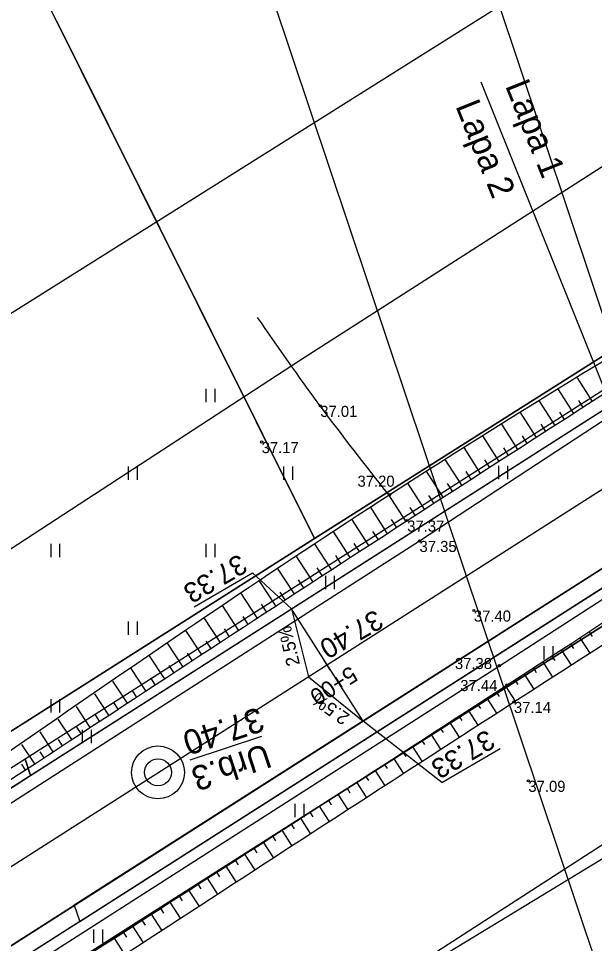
# Model space of a CAD drawing. Extents: x 469981 to 472086, y 246785 to 247785.
# Drawn here: x 471511.53 to 471537.51, y 247446.58 to 247488.3 of the extents above; entities that cross this region are included whole.
import ezdxf

# ---------------------------------------------------------------- set-up
doc = ezdxf.new("R2010")
doc.units = 0
for name, color, linetype in [('0_922', 7, 'Continuous'), ('0_Asfalta_mala', 7, 'Continuous'), ('0_Asfalta_Nomale', 7, 'Continuous'), ('0_Ruut_Braukt', 7, 'Continuous'), ('0_Ruut_nomale', 7, 'Continuous'), ('0_Saviet_Lin', 7, 'Continuous'), ('0_Urbumi5', 7, 'Continuous'), ('0_vertikals', 7, 'Continuous'), ('0_vertkals_cipari', 7, 'Continuous'), ('21', 7, 'Continuous'), ('6_piketaza', 7, 'Continuous'), ('CELI_CMAL_####_####_#', 7, 'Continuous'), ('Default', 7, 'Continuous'), ('DREN_VADP_####_####_#', 7, 'Continuous'), ('DREN_VADP_KLKT_####_#', 7, 'Continuous'), ('RAMI_PLAN_####_TKST_#', 7, 'Continuous'), ('RAMI_UZMR_####_####_#', 7, 'Continuous'), ('RELJ_AATZ_####_TKST_#', 7, 'Continuous'), ('RELJ_ELEM_####_####_#', 7, 'Continuous'), ('RELJ_NOGA_####_####_#', 7, 'Continuous'), ('RELJ_NOGL_####_####_#', 7, 'Continuous'), ('ROBZ_IERR_####_####_#', 7, 'Continuous'), ('ROBZ_PROJ_####_####_#', 7, 'Continuous'), ('TERT_ELEM_####_####_#', 7, 'Continuous'), ('TERT_KONT_####_####_#', 7, 'Continuous'), ('zogi', 7, 'Continuous')]:
    doc.layers.add(name, color=color, linetype=linetype)

# ---------------------------------------------------------------- blocks, each defined once
blk = doc.blocks.new('A$C03B17208')
at = {"layer": 'Default'}
blk.add_circle((1.418, 1.418), 0.723, dxfattribs=at)
at = {"layer": 'zogi'}
blk.add_circle((1.418, 1.418), 1.418, dxfattribs=at)

msp = doc.modelspace()

# ---------------------------------------------------------------- linework, layer by layer
at = {"layer": '0_922'}
msp.add_line((471711.11, 247577.663), (471337.911, 247339.41), dxfattribs=at)
at = {"layer": '0_Asfalta_mala'}
for p, q in [((471709.476, 247580.179), (471336.304, 247341.944)), ((471712.743, 247575.147), (471339.517, 247336.876))]:
    msp.add_line(p, q, dxfattribs=at)
at = {"layer": '0_Asfalta_Nomale'}
for p, q in [((471709.068, 247580.808), (471352.097, 247352.916)), ((471695.558, 247563.285), (471399.037, 247373.985))]:
    msp.add_line(p, q, dxfattribs=at)
at = {"layer": '0_Ruut_Braukt'}
for p, q in [((471709.476, 247580.179), (471336.304, 247341.944)), ((471339.517, 247336.876), (471712.743, 247575.147))]:
    msp.add_line(p, q, dxfattribs=at)
at = {"layer": '0_Ruut_nomale'}
for p, q in [((471709.068, 247580.808), (471511.838, 247454.895)), ((471512.083, 247454.162), (471709.476, 247580.179)), ((471712.743, 247575.147), (471514.049, 247448.299)), ((471514.294, 247447.566), (471695.558, 247563.285)), ((471511.838, 247454.895), (471512.083, 247454.162)), ((471514.049, 247448.299), (471514.294, 247447.566))]:
    msp.add_line(p, q, dxfattribs=at)
for points in [[(471512.083, 247454.162), (471511.838, 247454.895), (471453.013, 247417.341), (471348.58, 247350.671), (471335.903, 247342.577), (471306.296, 247323.944), (471248.242, 247287.407), (471208.75, 247262.551), (471208.786, 247261.688), (471290.39, 247313.047), (471335.822, 247341.64), (471349.818, 247350.571), (471398.518, 247381.661), (471437.5, 247406.548), (471498.795, 247445.679), (471511.425, 247453.742)], [(471514.294, 247447.566), (471399.037, 247373.985), (471385.85, 247365.566), (471340.791, 247336.792), (471211.253, 247255.265), (471209.116, 247253.92), (471209.079, 247254.783), (471296.254, 247309.648), (471339.517, 247336.876), (471350.75, 247344.048), (471392.723, 247370.844), (471426.479, 247392.394), (471514.049, 247448.299)]]:
    msp.add_lwpolyline(points, close=True, dxfattribs=at)
at = {"layer": '0_Saviet_Lin'}
msp.add_line((471532.382, 247485.445), (471554.598, 247430.066), dxfattribs=at)
at = {"layer": '0_Urbumi5'}
msp.add_lwpolyline([(471522.493, 247455.917), (471519.257, 247454.853)], dxfattribs=at)
at = {"layer": '0_vertikals'}
for p, q in [((471519.454, 247461.757), (471522.086, 247463.292)), ((471523.841, 247461.668), (471522.086, 247463.292)), ((471530.625, 247453.836), (471527.069, 247456.611)), ((471530.625, 247453.836), (471533.257, 247455.371))]:
    msp.add_line(p, q, dxfattribs=at)
msp.add_lwpolyline([(471523.841, 247461.668), (471524.612, 247458.602), (471527.069, 247456.611)], close=True, dxfattribs=at)
at = {"layer": '21'}
msp.add_line((471711.11, 247577.663), (471337.911, 247339.41), dxfattribs=at)
at = {"layer": '6_piketaza'}
msp.add_lwpolyline([(471525.59, 247458.929), (471525.321, 247459.35)], dxfattribs=at)
at = {"layer": 'CELI_CMAL_####_####_#'}
for points in [[(471444.29, 247410.189), (471472.037, 247427.783), (471529.617, 247464.738), (471552.455, 247479.724), (471579.938, 247497.81), (471608.708, 247516.399), (471640.167, 247536.853), (471663.898, 247552.17), (471700.29, 247576.588), (471731.688, 247596.287), (471755.809, 247609.67), (471764.411, 247613.273), (471764.823, 247614.335), (471764.981, 247617.933), (471761.802, 247625.793)], [(471449.387, 247405.104), (471473.787, 247420.91), (471502.643, 247439.527), (471533.217, 247459.11), (471556.347, 247474.048), (471582.788, 247490.845), (471613.475, 247511.118), (471642.713, 247530.159), (471668.616, 247547.038), (471690.82, 247561.728), (471696.388, 247565.088), (471697.928, 247564.145), (471698.695, 247563.022), (471698.327, 247552.674), (471698.209, 247547.7)]]:
    msp.add_lwpolyline(points, dxfattribs=at)
at = {"layer": 'DREN_VADP_####_####_#'}
msp.add_lwpolyline([(471456.416, 247440.555), (471608.208, 247536.045), (471607.002, 247547.295)], dxfattribs=at)
at = {"layer": 'DREN_VADP_KLKT_####_#'}
msp.add_lwpolyline([(471587.985, 247480.886), (471572.618, 247471.538), (471557.965, 247462.626), (471543.948, 247454.101), (471528.621, 247444.777), (471514.071, 247435.928), (471499.173, 247426.865), (471484.028, 247417.654), (471469.828, 247409.016), (471455.954, 247400.578)], dxfattribs=at)
at = {"layer": 'RAMI_PLAN_####_TKST_#'}
for points in [[(472086.148, 247505.099), (471575.094, 247333.794), (471481.337, 247613.498), (471992.39, 247784.804)], [(471602.966, 247280.789), (471091.912, 247109.483), (470998.155, 247389.187), (471509.208, 247560.493)]]:
    msp.add_lwpolyline(points, close=True, dxfattribs=at)
at = {"layer": 'RAMI_UZMR_####_####_#'}
for points in [[(471355.9, 247363.1), (471457.4, 247429.3), (471524.252, 247472.902), (471743.701, 247613.609), (471760.558, 247620.637), (471763.718, 247625.03), (471767.054, 247626.612), (471778.292, 247625.909), (471806.563, 247631.532), (471842.307, 247641.196)], [(471848.639, 247612.324), (471820.308, 247604.26), (471796.252, 247602.503), (471771.845, 247596.352), (471738.658, 247580.538), (471704.768, 247555.586), (471706.876, 247550.666), (471698.447, 247548.03), (471696.867, 247547.678), (471692.126, 247547.503), (471681.941, 247541.88), (471585.706, 247481.922), (471472.95, 247409.108), (471442.347, 247392.641), (471399.385, 247364.445), (471380.292, 247353.371), (471352.036, 247335.759)]]:
    msp.add_lwpolyline(points, dxfattribs=at)
at = {"layer": 'RELJ_ELEM_####_####_#'}
for centre in [(471525.14, 247470.832), (471522.498, 247469.197), (471528.273, 247466.831), (471529.061, 247465.658), (471529.617, 247464.738), (471532.067, 247461.598), (471533.217, 247459.11), (471533.565, 247458.24), (471533.874, 247457.476), (471534.525, 247453.917)]:
    msp.add_circle(centre, 0.05, dxfattribs=at)
at = {"layer": 'RELJ_NOGA_####_####_#'}
for p, q in [((471537.421, 247471.025), (471536.737, 247472.091)), ((471536.579, 247470.485), (471535.883, 247471.57)), ((471537, 247470.755), (471536.793, 247471.078)), ((471535.737, 247469.946), (471535.03, 247471.049)), ((471534.895, 247469.406), (471534.177, 247470.526)), ((471536.158, 247470.215), (471535.947, 247470.544)), ((471534.053, 247468.866), (471533.325, 247470.001)), ((471535.316, 247469.676), (471535.102, 247470.009)), ((471533.212, 247468.326), (471532.474, 247469.475)), ((471534.474, 247469.136), (471534.257, 247469.474)), ((471532.37, 247467.785), (471531.625, 247468.947)), ((471533.633, 247468.596), (471533.413, 247468.939)), ((471531.529, 247467.245), (471530.776, 247468.416)), ((471532.791, 247468.056), (471532.568, 247468.402)), ((471530.688, 247466.704), (471529.93, 247467.884)), ((471531.95, 247467.515), (471531.725, 247467.865)), ((471529.847, 247466.163), (471529.084, 247467.348)), ((471531.108, 247466.975), (471530.882, 247467.327)), ((471529.006, 247465.622), (471528.24, 247466.81)), ((471530.267, 247466.434), (471530.039, 247466.789)), ((471528.165, 247465.081), (471527.399, 247466.269)), ((471529.426, 247465.893), (471529.197, 247466.249)), ((471527.325, 247464.538), (471526.559, 247465.723)), ((471528.585, 247465.351), (471528.356, 247465.708)), ((471526.486, 247463.994), (471525.72, 247465.174)), ((471527.745, 247464.809), (471527.515, 247465.165)), ((471525.647, 247463.45), (471524.885, 247464.623)), ((471526.905, 247464.266), (471526.676, 247464.621)), ((471524.809, 247462.905), (471524.052, 247464.069)), ((471526.066, 247463.722), (471525.837, 247464.075)), ((471523.971, 247462.359), (471523.219, 247463.512)), ((471525.228, 247463.177), (471525, 247463.528)), ((471523.133, 247461.813), (471522.389, 247462.952)), ((471524.389, 247462.632), (471524.163, 247462.98)), ((471522.296, 247461.266), (471521.56, 247462.391)), ((471523.552, 247462.086), (471523.327, 247462.43)), ((471522.714, 247461.539), (471522.492, 247461.879)), ((471521.459, 247460.718), (471520.733, 247461.827)), ((471520.622, 247460.171), (471519.907, 247461.262)), ((471521.877, 247460.992), (471521.658, 247461.327)), ((471519.786, 247459.622), (471519.082, 247460.695)), ((471521.041, 247460.444), (471520.824, 247460.775)), ((471537.269, 247460.636), (471537.404, 247460.427)), ((471520.204, 247459.896), (471519.991, 247460.221)), ((471536.849, 247460.364), (471537.3, 247459.669)), ((471518.95, 247459.073), (471518.258, 247460.127)), ((471536.01, 247459.82), (471536.458, 247459.129)), ((471536.43, 247460.092), (471536.564, 247459.884)), ((471518.115, 247458.524), (471517.436, 247459.558)), ((471519.368, 247459.348), (471519.159, 247459.667)), ((471535.59, 247459.549), (471535.724, 247459.342)), ((471517.279, 247457.975), (471516.613, 247458.987)), ((471518.532, 247458.799), (471518.327, 247459.112)), ((471534.75, 247459.006), (471534.883, 247458.8)), ((471535.17, 247459.277), (471535.615, 247458.59)), ((471517.697, 247458.25), (471517.495, 247458.556)), ((471534.331, 247458.734), (471534.773, 247458.05)), ((471516.443, 247457.425), (471515.792, 247458.416)), ((471533.49, 247458.192), (471533.93, 247457.511)), ((471533.91, 247458.463), (471534.043, 247458.258)), ((471515.608, 247456.876), (471514.971, 247457.844)), ((471516.861, 247457.7), (471516.664, 247458.001)), ((471533.07, 247457.921), (471533.202, 247457.717)), ((471516.026, 247457.15), (471515.832, 247457.444)), ((471532.23, 247457.379), (471532.361, 247457.175)), ((471532.65, 247457.65), (471533.088, 247456.971)), ((471514.773, 247456.326), (471514.15, 247457.272)), ((471515.191, 247456.601), (471515.002, 247456.888)), ((471531.81, 247457.108), (471532.247, 247456.431)), ((471513.938, 247455.776), (471513.33, 247456.699)), ((471530.969, 247456.566), (471531.405, 247455.89)), ((471531.39, 247456.837), (471531.52, 247456.634)), ((471513.103, 247455.226), (471512.51, 247456.126)), ((471514.355, 247456.051), (471514.171, 247456.331)), ((471530.549, 247456.295), (471530.68, 247456.092)), ((471513.52, 247455.501), (471513.34, 247455.774)), ((471529.709, 247455.753), (471529.84, 247455.55)), ((471530.129, 247456.023), (471530.565, 247455.348)), ((471512.267, 247454.676), (471511.69, 247455.554)), ((471512.685, 247454.951), (471512.509, 247455.218)), ((471528.869, 247455.211), (471528.999, 247455.008)), ((471529.289, 247455.482), (471529.724, 247454.806)), ((471528.448, 247454.94), (471528.884, 247454.264)), ((471511.85, 247454.401), (471511.679, 247454.661)), ((471527.608, 247454.398), (471528.045, 247453.721)), ((471528.028, 247454.669), (471528.159, 247454.466)), ((471527.188, 247454.127), (471527.319, 247453.923)), ((471526.347, 247453.585), (471526.479, 247453.381)), ((471526.768, 247453.856), (471527.205, 247453.177)), ((471525.927, 247453.314), (471526.366, 247452.633)), ((471525.087, 247452.772), (471525.527, 247452.089)), ((471525.507, 247453.043), (471525.639, 247452.838)), ((471524.666, 247452.501), (471524.799, 247452.296)), ((471523.826, 247451.959), (471523.959, 247451.753)), ((471524.246, 247452.23), (471524.688, 247451.544)), ((471523.406, 247451.688), (471523.85, 247450.999)), ((471522.565, 247451.146), (471523.011, 247450.454)), ((471522.985, 247451.417), (471523.119, 247451.21)), ((471522.145, 247450.876), (471522.279, 247450.667)), ((471521.304, 247450.334), (471521.439, 247450.124)), ((471521.725, 247450.605), (471522.173, 247449.908)), ((471520.464, 247449.792), (471520.6, 247449.581)), ((471520.884, 247450.063), (471521.336, 247449.363)), ((471520.044, 247449.521), (471520.498, 247448.817)), ((471519.203, 247448.979), (471519.66, 247448.271)), ((471519.623, 247449.25), (471519.76, 247449.038)), ((471518.783, 247448.708), (471518.92, 247448.495)), ((471517.942, 247448.167), (471518.08, 247447.952)), ((471518.362, 247448.438), (471518.822, 247447.725)), ((471517.522, 247447.896), (471517.984, 247447.179)), ((471516.681, 247447.354), (471517.146, 247446.633)), ((471517.102, 247447.625), (471517.241, 247447.409)), ((471516.261, 247447.083), (471516.401, 247446.866)), ((471515.841, 247446.813), (471516.308, 247446.087))]:
    msp.add_line(p, q, dxfattribs=at)
for points in [[(471341.934, 247360.736), (471344.51, 247356.259), (471349.946, 247353.745), (471355.895, 247354.991), (471376.693, 247368.011), (471396.058, 247380.323), (471444.047, 247411.052), (471471.484, 247428.432), (471497.591, 247445.096), (471529.061, 247465.658), (471552.024, 247480.39), (471579.849, 247498.336), (471608.29, 247516.955), (471640.013, 247537.434), (471663.526, 247552.835), (471700.309, 247577.155), (471731.58, 247596.998), (471755.893, 247610.638), (471758.96, 247612.207)], [(471398.635, 247372.113), (471402.433, 247374.78), (471425.587, 247389.134), (471450.058, 247404.807), (471474.143, 247419.972), (471503.215, 247438.678), (471533.565, 247458.24), (471556.869, 247473.387), (471582.759, 247490.013), (471614.043, 247510.505), (471643.167, 247529.241), (471669.12, 247546.6), (471690.757, 247560.622), (471694.708, 247563.158)]]:
    msp.add_spline(points, degree=3, dxfattribs=at)
at = {"layer": 'RELJ_NOGL_####_####_#'}
for points in [[(471342.514, 247361.025), (471345.404, 247356.891), (471350.224, 247354.862), (471355.251, 247356.423), (471376.007, 247368.362), (471395.596, 247380.988), (471443.663, 247411.567), (471471.284, 247429.247), (471497.369, 247445.866), (471528.273, 247466.831), (471551.61, 247481.241), (471579.417, 247499.099), (471607.686, 247517.412), (471639.588, 247538.317), (471662.844, 247553.564), (471699.582, 247577.982), (471731.348, 247598.063), (471755.711, 247611.433), (471758.267, 247612.728)], [(471399.82, 247371.525), (471403.248, 247373.923), (471426.144, 247388.265), (471450.973, 247403.909), (471474.455, 247419.142), (471503.701, 247437.899), (471533.875, 247457.475), (471557.479, 247472.578), (471583.176, 247489.002), (471614.915, 247509.524), (471643.61, 247528.29), (471669.945, 247545.695), (471691.536, 247559.696), (471695.147, 247562.053)]]:
    msp.add_spline(points, degree=3, dxfattribs=at)
at = {"layer": 'ROBZ_IERR_####_####_#'}
for points in [[(471848.655, 247680.039), (471863.461, 247637.05), (471765.831, 247617.357), (471524.883, 247464.852), (471503.815, 247507.109)], [(471433.786, 247309.121), (471398.351, 247372.094), (471700.012, 247564.123), (471698.286, 247462.937)], [(471513.259, 247488.166), (471524.883, 247464.852), (471341.261, 247348.2), (471124.72, 247213.54), (471093.674, 247200.298), (471050.609, 247195.379), (471001.509, 247189.266), (470977.922, 247249.601)]]:
    msp.add_lwpolyline(points, dxfattribs=at)
at = {"layer": 'ROBZ_PROJ_####_####_#'}
msp.add_lwpolyline([(471341.261, 247348.2), (471524.883, 247464.852), (471765.831, 247617.357), (471863.461, 247637.05), (471867.531, 247625.725), (471827.071, 247615.935), (471808.63, 247612.294), (471769.199, 247605.751), (471757.886, 247600.963), (471700.012, 247564.123), (471398.351, 247372.094), (471346.741, 247338.478)], dxfattribs=at)
at = {"layer": 'TERT_ELEM_####_####_#'}
for p, q in [((471520, 247471), (471520, 247471.6)), ((471520.4, 247471), (471520.4, 247471.6)), ((471516.5, 247467.5), (471516.5, 247468.1)), ((471516.9, 247467.5), (471516.9, 247468.1)), ((471523.5, 247467.5), (471523.5, 247468.1)), ((471523.9, 247467.5), (471523.9, 247468.1)), ((471533.199, 247467.518), (471533.199, 247468.118)), ((471533.599, 247467.518), (471533.599, 247468.118)), ((471513, 247464), (471513, 247464.6)), ((471513.4, 247464), (471513.4, 247464.6)), ((471520, 247464), (471520, 247464.6)), ((471520.4, 247464), (471520.4, 247464.6)), ((471525.389, 247462.563), (471525.389, 247463.163)), ((471525.789, 247462.563), (471525.789, 247463.163)), ((471516.5, 247460.5), (471516.5, 247461.1)), ((471516.9, 247460.5), (471516.9, 247461.1)), ((471535.243, 247459.39), (471535.243, 247459.99)), ((471535.643, 247459.39), (471535.643, 247459.99)), ((471513, 247457), (471513, 247457.6)), ((471513.4, 247457), (471513.4, 247457.6)), ((471514.42, 247455.617), (471514.42, 247456.217)), ((471514.82, 247455.617), (471514.82, 247456.217)), ((471524.017, 247452.272), (471524.017, 247452.872)), ((471524.417, 247452.272), (471524.417, 247452.872)), ((471514.934, 247446.612), (471514.934, 247447.212)), ((471515.334, 247446.612), (471515.334, 247447.212))]:
    msp.add_line(p, q, dxfattribs=at)
at = {"layer": 'TERT_KONT_####_####_#'}
msp.add_spline([(471528.24, 247466.81), (471525.14, 247470.832), (471522.312, 247474.823)], degree=3, dxfattribs=at)

# ---------------------------------------------------------------- block references
at = {"layer": '0_Urbumi5', "xscale": 0.8410063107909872, "yscale": 0.8410063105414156, "rotation": 16.26779999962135}
msp.add_blockref('A$C03B17208', (471517.013, 247452.818), dxfattribs=at)

# ---------------------------------------------------------------- texts
at = {"layer": '0_Saviet_Lin'}
for s, p in [('Lapa 1', (471533.466, 247485.271)), ('Lapa 2', (471531.224, 247484.359))]:
    msp.add_text(s, height=1.12, rotation=291.859, dxfattribs=at).set_placement(p)
at = {"layer": '0_Urbumi5'}
for s, p in [('37.40', (471522.373, 247457.258)), ('Urb.3', (471522.687, 247455.617))]:
    msp.add_text(s, height=1.11, rotation=198.2007, dxfattribs=at).set_placement(p)
at = {"layer": '0_vertkals_cipari'}
for s, height, rotation, p in [('37.33', 0.9, 210.2507, (471521.488, 247464.178)), ('37.40', 0.9, 210.2507, (471527.625, 247461.669)), ('2.5%', 0.5993, 103.404, (471524.232, 247459.167)), ('2.5%', 0.5993, 144.6162, (471526.513, 247456.879)), ('37.33', 0.9, 210.2507, (471532.659, 247456.256))]:
    msp.add_text(s, height=height, rotation=rotation, dxfattribs=at).set_placement(p)
at = {"layer": '6_piketaza'}
msp.add_text('5+00', height=0.75, rotation=212.5544, dxfattribs=at).set_placement((471526.501, 247459.125))
at = {"layer": 'RELJ_AATZ_####_TKST_#'}
for s, p in [('37.01', (471525.14, 247470.332)), ('37.17', (471522.498, 247468.697)), ('37.20', (471526.821, 247467.182)), ('37.37', (471529.061, 247465.158)), ('37.35', (471529.617, 247464.238)), ('37.40', (471532.067, 247461.098)), ('37.38', (471531.214, 247458.958)), ('37.44', (471531.455, 247457.964)), ('37.14', (471533.874, 247456.976)), ('37.09', (471534.525, 247453.417))]:
    msp.add_text(s, height=0.5, dxfattribs=at).set_placement(p)

doc.saveas('drawing.dxf')
